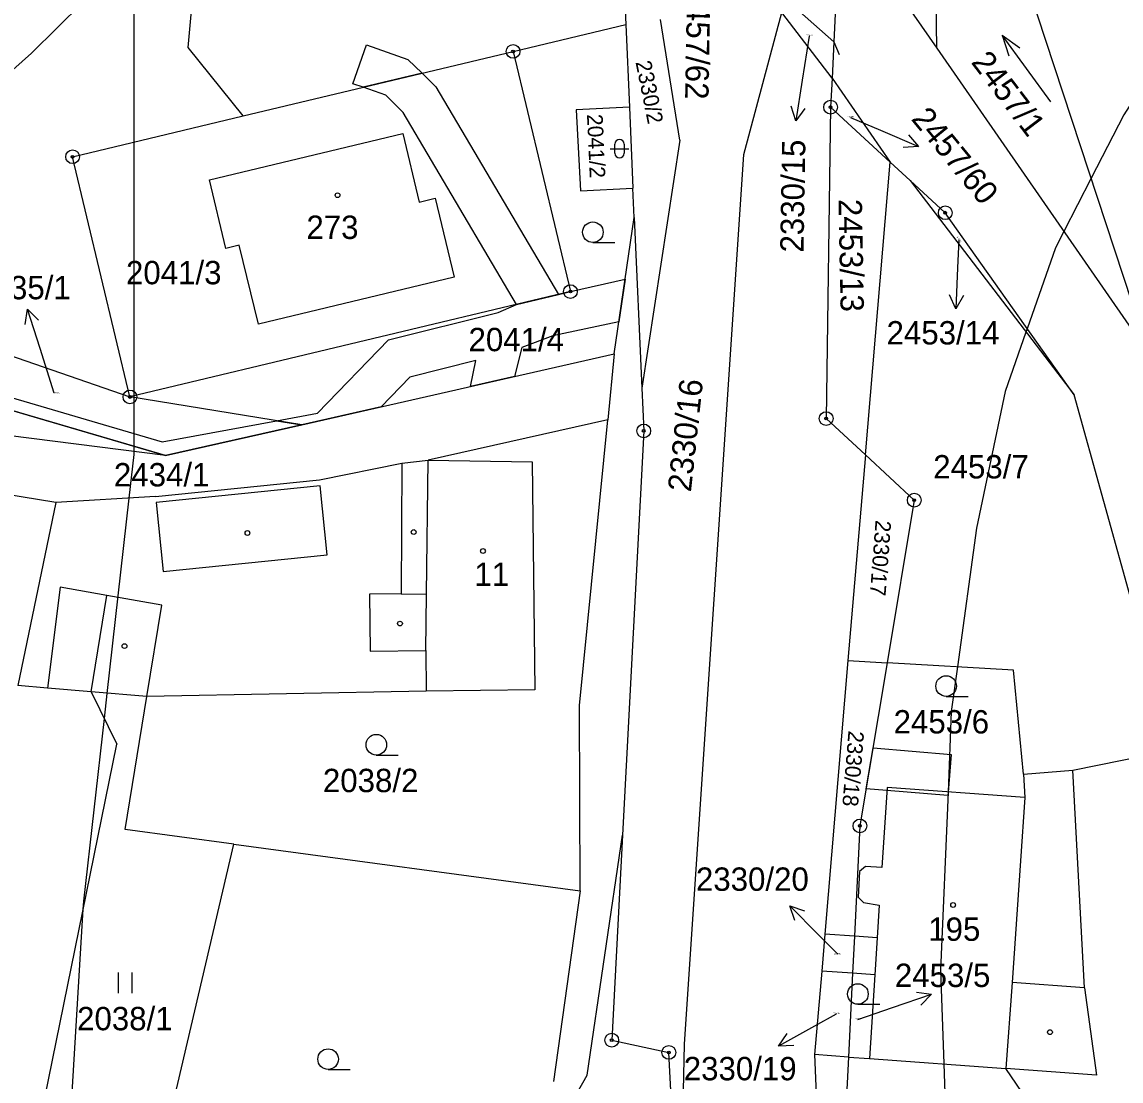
# Model space of a CAD drawing. Extents: x -546762 to -540209, y -1046851 to -1035694.
# Drawn here: x -542489.7 to -542409.7, y -1038576.7 to -1038499.7 of the extents above; entities that cross this region are included whole.
import ezdxf

# ---------------------------------------------------------------- set-up
doc = ezdxf.new("R2010")
doc.units = 0
for name, color, linetype in [('Vrstva 1', 7, 'Continuous'), ('Vrstva 16', 7, 'Continuous'), ('Vrstva 18', 7, 'Continuous'), ('Vrstva 19', 7, 'Continuous'), ('Vrstva 24', 7, 'Continuous'), ('Vrstva 25', 7, 'Continuous'), ('Vrstva 26', 7, 'Continuous'), ('Vrstva 3', 7, 'Continuous'), ('Vrstva 30', 7, 'Continuous'), ('Vrstva 37', 7, 'Continuous'), ('Vrstva 4', 7, 'Continuous'), ('Vrstva 52', 7, 'Continuous'), ('Vrstva 6', 7, 'Continuous')]:
    doc.layers.add(name, color=color, linetype=linetype)

msp = doc.modelspace()

# ---------------------------------------------------------------- linework, layer by layer
at = {"layer": 'Vrstva 1'}
for points in [[(-542477.58, -1038501.5), (-542476.65, -1038491.38)], [(-542437.26, -1038495.18), (-542430.58, -1038501.09)], [(-542445.9, -1038496.09), (-542445.73, -1038499.83)], [(-542407.62, -1038523.85), (-542416.38, -1038497.22)], [(-542453.93, -1038501.79), (-542445.73, -1038499.83)], [(-542445.73, -1038499.83), (-542445.46, -1038505.85)], [(-542473.57, -1038506.49), (-542477.58, -1038501.5)], [(-542473.57, -1038506.49), (-542453.93, -1038501.79)], [(-542453.93, -1038501.79), (-542449.75, -1038519.27)], [(-542430.58, -1038501.09), (-542430.71, -1038503.74)], [(-542430.71, -1038503.74), (-542430.82, -1038505.85)], [(-542485.99, -1038509.46), (-542473.57, -1038506.49)], [(-542445.46, -1038505.85), (-542449.33, -1038506.04)], [(-542449.33, -1038506.04), (-542449.03, -1038511.93)], [(-542445.46, -1038505.85), (-542445.2, -1038511.74)], [(-542430.82, -1038505.85), (-542431.14, -1038528.51)], [(-542430.82, -1038505.85), (-542426.47, -1038509.85)], [(-542476.03, -1038511.13), (-542461.95, -1038507.76)], [(-542461.95, -1038507.76), (-542460.75, -1038512.76)], [(-542481.81, -1038526.94), (-542485.99, -1038509.46)], [(-542426.47, -1038509.85), (-542425.03, -1038511.18)], [(-542474.83, -1038516.13), (-542476.03, -1038511.13)], [(-542425.03, -1038511.18), (-542422.47, -1038513.53)], [(-542449.03, -1038511.93), (-542445.2, -1038511.74)], [(-542445.11, -1038513.88), (-542445.2, -1038511.74)], [(-542460.75, -1038512.76), (-542459.59, -1038512.48)], [(-542459.59, -1038512.48), (-542458.22, -1038518.21)], [(-542413.1, -1038526.79), (-542422.47, -1038513.53)], [(-542446.56, -1038523.8), (-542445.11, -1038513.88)], [(-542445.11, -1038513.88), (-542444.56, -1038526.29)], [(-542473.86, -1038515.89), (-542474.83, -1038516.13)], [(-542472.45, -1038521.64), (-542473.86, -1038515.89)], [(-542458.22, -1038518.21), (-542472.45, -1038521.64)], [(-542449.75, -1038519.27), (-542481.81, -1038526.94)], [(-542493.84, -1038522.77), (-542481.81, -1038526.94)], [(-542469.31, -1038528.97), (-542446.56, -1038523.8)], [(-542446.56, -1038523.8), (-542447.03, -1038528.61)], [(-542496.18, -1038526.23), (-542479.23, -1038531.19)], [(-542444.56, -1038526.29), (-542444.42, -1038529.41)], [(-542469.31, -1038528.97), (-542481.81, -1038526.94)], [(-542406.6, -1038550.08), (-542413.1, -1038526.79)], [(-542479.23, -1038531.19), (-542503.53, -1038528.12)], [(-542479.23, -1038531.19), (-542469.31, -1038528.97)], [(-542447.03, -1038528.61), (-542460.11, -1038531.54)], [(-542449.1, -1038549.39), (-542447.03, -1038528.61)], [(-542431.14, -1038528.51), (-542428.28, -1038531.16)], [(-542444.42, -1038529.41), (-542445.97, -1038558.84)], [(-542428.28, -1038531.16), (-542424.73, -1038534.45)], [(-542487.21, -1038534.62), (-542506.38, -1038531.48)], [(-542468.02, -1038532.96), (-542462.03, -1038531.76)], [(-542462.03, -1038531.76), (-542460.11, -1038531.54)], [(-542460.11, -1038531.54), (-542452.54, -1038531.65)], [(-542452.54, -1038531.65), (-542452.35, -1038548.25)], [(-542479.96, -1038534.18), (-542468.02, -1038532.96)], [(-542487.21, -1038534.62), (-542489.98, -1038547.95)], [(-542479.96, -1038534.18), (-542487.21, -1038534.62)], [(-542424.73, -1038534.45), (-542426.7, -1038546.28)], [(-542426.7, -1038546.28), (-542428.68, -1038558.16)], [(-542417.5, -1038546.82), (-542426.7, -1038546.28)], [(-542416.77, -1038554.39), (-542417.5, -1038546.82)], [(-542487.82, -1038548.13), (-542489.98, -1038547.95)], [(-542484.63, -1038548.41), (-542487.82, -1038548.13)], [(-542484.63, -1038548.41), (-542482.76, -1038552.2)], [(-542480.59, -1038548.75), (-542484.63, -1038548.41)], [(-542482.17, -1038558.42), (-542480.59, -1038548.75)], [(-542460.25, -1038548.34), (-542480.59, -1038548.75)], [(-542452.35, -1038548.25), (-542460.25, -1038548.34)], [(-542449.04, -1038562.88), (-542449.1, -1038549.39)], [(-542490.48, -1038590.11), (-542482.76, -1038552.2)], [(-542413.18, -1038554.09), (-542405.89, -1038552.63)], [(-542416.77, -1038554.39), (-542413.18, -1038554.09)], [(-542416.77, -1038554.39), (-542416.67, -1038556.1)], [(-542412.33, -1038569.94), (-542413.18, -1038554.09)], [(-542426.71, -1038555.36), (-542427.09, -1038561.19)], [(-542416.67, -1038556.1), (-542426.71, -1038555.36)], [(-542474.24, -1038559.49), (-542482.17, -1038558.42)], [(-542428.68, -1038558.16), (-542429.08, -1038566.18)], [(-542448.53, -1038576.29), (-542445.97, -1038558.84)], [(-542445.97, -1038558.84), (-542446.75, -1038573.75)], [(-542481.44, -1038590.17), (-542474.24, -1038559.49)], [(-542474.24, -1038559.49), (-542449.04, -1038562.88)], [(-542428.71, -1038561.47), (-542428.8, -1038563.34)], [(-542428.27, -1038561.11), (-542428.71, -1038561.47)], [(-542427.09, -1038561.19), (-542428.27, -1038561.11)], [(-542449.04, -1038562.88), (-542450.98, -1038576.75)], [(-542428.8, -1038563.34), (-542428.42, -1038563.74)], [(-542428.42, -1038563.74), (-542427.27, -1038563.92)], [(-542427.27, -1038563.92), (-542427.42, -1038566.3)], [(-542429.08, -1038566.18), (-542429.22, -1038568.88)], [(-542427.42, -1038566.3), (-542429.08, -1038566.18)], [(-542429.22, -1038568.88), (-542429.52, -1038574.98)], [(-542427.6, -1038568.99), (-542429.22, -1038568.88)], [(-542427.6, -1038568.99), (-542427.99, -1038575.09)], [(-542412.33, -1038569.94), (-542411.47, -1038576.29)], [(-542446.75, -1038573.75), (-542442.59, -1038574.64)], [(-542441.79, -1038589.88), (-542442.59, -1038574.64)], [(-542429.52, -1038574.98), (-542429.88, -1038582.1)], [(-542429.52, -1038574.98), (-542427.99, -1038575.09)], [(-542427.99, -1038575.09), (-542418.05, -1038575.81)], [(-542414.95, -1038580.36), (-542418.05, -1038575.81)], [(-542411.47, -1038576.29), (-542418.05, -1038575.81)], [(-542454.99, -1038587.7), (-542448.53, -1038576.29)]]:
    msp.add_lwpolyline(points, dxfattribs=at)
at = {"layer": 'Vrstva 16'}
for p, q in [((-542432.88, -1038503.89), (-542433.351, -1038506.853)), ((-542427.18, -1038507.53), (-542424.426, -1038508.72)), ((-542421.57, -1038517.54), (-542421.695, -1038520.537)), ((-542488.35, -1038523.41), (-542489.257, -1038520.55)), ((-542431.67, -1038566.11), (-542433.773, -1038563.971)), ((-542426.3, -1038571.37), (-542423.462, -1038570.398)), ((-542431.98, -1038572.73), (-542434.601, -1038574.19))]:
    msp.add_line(p, q, dxfattribs=at)
for points in [[(-542432.37, -1038500.68), (-542432.88, -1038503.89)], [(-542432.7, -1038505.944), (-542433.351, -1038506.853), (-542433.688, -1038505.787)], [(-542429.36, -1038506.59), (-542427.18, -1038507.53)], [(-542425.146, -1038507.864), (-542424.426, -1038508.72), (-542425.542, -1038508.782)], [(-542421.48, -1038515.5), (-542421.57, -1038517.54)], [(-542421.154, -1038519.559), (-542421.695, -1038520.537), (-542422.153, -1038519.517)], [(-542489.431, -1038521.655), (-542489.257, -1038520.55), (-542488.478, -1038521.352)], [(-542487.32, -1038526.67), (-542488.35, -1038523.41)], [(-542433.429, -1038565.034), (-542433.773, -1038563.971), (-542432.715, -1038564.333)], [(-542430.3, -1038567.5), (-542431.67, -1038566.11)], [(-542424.57, -1038570.249), (-542423.462, -1038570.398), (-542424.246, -1038571.195)], [(-542428.83, -1038572.24), (-542426.3, -1038571.37)], [(-542430.4, -1038571.85), (-542431.98, -1038572.73)], [(-542433.484, -1038574.14), (-542434.601, -1038574.19), (-542433.97, -1038573.267)]]:
    msp.add_lwpolyline(points, dxfattribs=at)
at = {"layer": 'Vrstva 24'}
for centre, radius in [((-542453.93, -1038501.79), 0.5), ((-542453.93, -1038501.79), 0.1), ((-542430.82, -1038505.85), 0.5), ((-542430.82, -1038505.85), 0.1), ((-542485.99, -1038509.46), 0.5), ((-542485.99, -1038509.46), 0.1), ((-542422.47, -1038513.53), 0.5), ((-542422.47, -1038513.53), 0.1), ((-542449.75, -1038519.27), 0.5), ((-542449.75, -1038519.27), 0.1), ((-542481.81, -1038526.94), 0.5), ((-542481.81, -1038526.94), 0.1), ((-542431.14, -1038528.51), 0.5), ((-542444.42, -1038529.41), 0.5), ((-542431.14, -1038528.51), 0.1), ((-542444.42, -1038529.41), 0.1), ((-542424.73, -1038534.45), 0.5), ((-542424.73, -1038534.45), 0.1), ((-542428.68, -1038558.16), 0.5), ((-542428.68, -1038558.16), 0.1), ((-542446.75, -1038573.75), 0.5), ((-542446.75, -1038573.75), 0.1), ((-542442.59, -1038574.64), 0.5), ((-542442.59, -1038574.64), 0.1)]:
    msp.add_circle(centre, radius, dxfattribs=at)
at = {"layer": 'Vrstva 25'}
for p, q in [((-542446.85, -1038508.87), (-542445.51, -1038508.87)), ((-542446.515, -1038509.205), (-542446.515, -1038508.535)), ((-542445.845, -1038508.535), (-542445.845, -1038509.205)), ((-542448.12, -1038515.7), (-542446.52, -1038515.7)), ((-542422.41, -1038548.73), (-542420.81, -1038548.73)), ((-542463.88, -1038553), (-542462.28, -1038553)), ((-542482.64, -1038570.33), (-542482.64, -1038568.83)), ((-542481.64, -1038570.33), (-542481.64, -1038568.83)), ((-542428.83, -1038571.14), (-542427.23, -1038571.14)), ((-542467.39, -1038575.88), (-542465.79, -1038575.88))]:
    msp.add_line(p, q, dxfattribs=at)
for points in [[(-542414.781, -1038505.453), (-542418.319, -1038500.607), (-542417.838, -1038502.113)], [(-542418.319, -1038500.607), (-542417.031, -1038501.524)]]:
    msp.add_lwpolyline(points, dxfattribs=at)
for centre, radius in [((-542466.7, -1038512.26), 0.175), ((-542448.12, -1038514.95), 0.75), ((-542473.26, -1038536.84), 0.175), ((-542461.16, -1038536.77), 0.175), ((-542456.12, -1038538.15), 0.175), ((-542462.16, -1038543.43), 0.175), ((-542482.21, -1038545.07), 0.175), ((-542422.41, -1038547.98), 0.75), ((-542463.88, -1038552.25), 0.75), ((-542421.9, -1038563.91), 0.175), ((-542428.83, -1038570.39), 0.75), ((-542414.85, -1038573.17), 0.175), ((-542467.39, -1038575.13), 0.75)]:
    msp.add_circle(centre, radius, dxfattribs=at)
for centre, start, end in [((-542446.18, -1038508.535), 0, 180), ((-542446.18, -1038509.205), 180, 0)]:
    msp.add_arc(centre, 0.335, start, end, dxfattribs=at)
at = {"layer": 'Vrstva 26'}
msp.add_line((-542430.58, -1038501.09), (-542430.181, -1038502.007), dxfattribs=at)
at = {"layer": 'Vrstva 3'}
for points in [[(-542476.03, -1038511.13), (-542461.95, -1038507.76)], [(-542461.95, -1038507.76), (-542460.75, -1038512.76)], [(-542474.83, -1038516.13), (-542476.03, -1038511.13)], [(-542460.75, -1038512.76), (-542459.59, -1038512.48)], [(-542459.59, -1038512.48), (-542458.22, -1038518.21)], [(-542473.86, -1038515.89), (-542474.83, -1038516.13)], [(-542472.45, -1038521.64), (-542473.86, -1038515.89)], [(-542458.22, -1038518.21), (-542472.45, -1038521.64)], [(-542460.23, -1038541.28), (-542460.11, -1038531.54)], [(-542460.11, -1038531.54), (-542452.54, -1038531.65)], [(-542452.54, -1038531.65), (-542452.35, -1038548.25)], [(-542460.28, -1038545.39), (-542460.23, -1038541.28)], [(-542460.28, -1038545.39), (-542460.25, -1038548.34)], [(-542452.35, -1038548.25), (-542460.25, -1038548.34)], [(-542426.71, -1038555.36), (-542427.09, -1038561.19)], [(-542416.67, -1038556.1), (-542426.71, -1038555.36)], [(-542416.67, -1038556.1), (-542416.99, -1038560.69)], [(-542416.99, -1038560.69), (-542417.61, -1038569.56)], [(-542428.71, -1038561.47), (-542428.8, -1038563.34)], [(-542428.27, -1038561.11), (-542428.71, -1038561.47)], [(-542427.09, -1038561.19), (-542428.27, -1038561.11)], [(-542428.8, -1038563.34), (-542428.42, -1038563.74)], [(-542428.42, -1038563.74), (-542427.27, -1038563.92)], [(-542427.27, -1038563.92), (-542427.42, -1038566.3)], [(-542427.42, -1038566.3), (-542427.6, -1038568.99)], [(-542427.6, -1038568.99), (-542427.99, -1038575.09)], [(-542417.61, -1038569.56), (-542418.05, -1038575.81)], [(-542427.99, -1038575.09), (-542418.05, -1038575.81)]]:
    msp.add_lwpolyline(points, dxfattribs=at)
at = {"layer": 'Vrstva 30'}
for points in [[(-542465.58, -1038504.14), (-542464.59, -1038501.31), (-542461.58, -1038502.37), (-542460.55, -1038503.38), (-542464.84, -1038504.4), (-542465.58, -1038504.14)], [(-542459.54, -1038504.38), (-542450.63, -1038519.48), (-542453.68, -1038520.21), (-542461.92, -1038506.24), (-542463.2, -1038504.97), (-542464.84, -1038504.4), (-542460.55, -1038503.38), (-542459.54, -1038504.38)], [(-542461.44, -1038525.49), (-542463.53, -1038527.66), (-542469.31, -1038528.97), (-542471.15, -1038528.67), (-542468.15, -1038528.12), (-542463, -1038522.79), (-542455.01, -1038520.8), (-542453.68, -1038520.21), (-542450.63, -1038519.48), (-542449.75, -1038519.27), (-542445.77, -1038518.36), (-542446.22, -1038521.48), (-542451.03, -1038522.48)], [(-542451.03, -1038522.48), (-542453.3, -1038523.35), (-542453.83, -1038525.45), (-542457.02, -1038526.18), (-542456.63, -1038524.29), (-542461.44, -1038525.49)], [(-542493.44, -1038526.1), (-542479.46, -1038530.2), (-542471.15, -1038528.67), (-542469.31, -1038528.97), (-542479.23, -1038531.19), (-542495.56, -1038526.41), (-542493.44, -1038526.1)], [(-542422.04, -1038552.95), (-542422.27, -1038555.69), (-542422.29, -1038555.94), (-542426.72, -1038555.57), (-542428.23, -1038555.45), (-542427.73, -1038552.48), (-542422.04, -1038552.95)]]:
    msp.add_lwpolyline(points, dxfattribs=at)
at = {"layer": 'Vrstva 37'}
for centre in [(-542466.7, -1038512.26), (-542456.12, -1038538.15), (-542421.9, -1038563.91)]:
    msp.add_circle(centre, 0.175, dxfattribs=at)
at = {"layer": 'Vrstva 4'}
for points in [[(-542430.11, -1038491.43), (-542430.58, -1038501.09)], [(-542462.03, -1038531.76), (-542462.08, -1038541.26)], [(-542460.23, -1038541.28), (-542460.11, -1038531.54)], [(-542467.97, -1038533.41), (-542479.91, -1038534.63)], [(-542467.46, -1038538.43), (-542467.97, -1038533.41)], [(-542479.91, -1038534.63), (-542479.4, -1038539.65)], [(-542479.4, -1038539.65), (-542467.46, -1038538.43)], [(-542486.89, -1038540.79), (-542487.82, -1038548.13)], [(-542483.49, -1038541.39), (-542486.89, -1038540.79)], [(-542484.63, -1038548.41), (-542483.49, -1038541.39)], [(-542479.5, -1038542.09), (-542483.49, -1038541.39)], [(-542462.08, -1038541.26), (-542464.38, -1038541.29)], [(-542464.38, -1038541.29), (-542464.33, -1038545.44)], [(-542462.08, -1038541.26), (-542460.23, -1038541.28)], [(-542460.28, -1038545.39), (-542460.23, -1038541.28)], [(-542480.59, -1038548.75), (-542479.5, -1038542.09)], [(-542464.33, -1038545.44), (-542460.28, -1038545.39)], [(-542460.28, -1038545.39), (-542460.25, -1038548.34)], [(-542416.67, -1038556.1), (-542416.99, -1038560.69)], [(-542416.99, -1038560.69), (-542417.61, -1038569.56)], [(-542427.42, -1038566.3), (-542427.6, -1038568.99)], [(-542417.61, -1038569.56), (-542418.05, -1038575.81)], [(-542412.33, -1038569.94), (-542417.61, -1038569.56)]]:
    msp.add_lwpolyline(points, dxfattribs=at)
at = {"layer": 'Vrstva 52'}
for points in [[(-542400.86, -1038492.91), (-542401.22, -1038493.48), (-542409.48, -1038506.4), (-542411.84, -1038511.01), (-542413.84, -1038514.89), (-542414.45, -1038516.08), (-542416.51, -1038521.97), (-542416.6, -1038522.22), (-542418.11, -1038526.54), (-542420.2, -1038536.48), (-542421.59, -1038546.58), (-542422.03, -1038549.82), (-542422.27, -1038555.69), (-542422.81, -1038568.65), (-542422.58, -1038575.48), (-542422.39, -1038581.2)], [(-542481.51, -1038494.52), (-542488.97, -1038501.93), (-542494.2, -1038506.56), (-542497.77, -1038509.16), (-542500.8, -1038511.37), (-542502.41, -1038512.54), (-542505.65, -1038514.64), (-542512.12, -1038518.82), (-542521.68, -1038523.75), (-542531.84, -1038527.79), (-542535.84, -1038529.12), (-542543.49, -1038531.67), (-542554.99, -1038533.47)], [(-542487.46, -1038609.8), (-542487.16, -1038596.32), (-542486.78, -1038590.13), (-542485.21, -1038564.21), (-542485.17, -1038563.63), (-542483.67, -1038550.35), (-542483.46, -1038548.51), (-542481.87, -1038534.3), (-542481.51, -1038531.13), (-542481.51, -1038530.9), (-542481.51, -1038530.52), (-542481.51, -1038526.99), (-542481.51, -1038526.87), (-542481.51, -1038508.39), (-542481.51, -1038494.52)]]:
    msp.add_lwpolyline(points, dxfattribs=at)
at = {"layer": 'Vrstva 6'}
for points in [[(-542423.08, -1038501.56), (-542423.25, -1038489.41)], [(-542430.11, -1038491.43), (-542423.08, -1038501.56)], [(-542437.12, -1038509.29), (-542434.36, -1038498.97)], [(-542430.71, -1038503.74), (-542434.36, -1038498.97)], [(-542441.79, -1038508.24), (-542443.2, -1038499.47)], [(-542423.08, -1038501.56), (-542407.62, -1038523.85)], [(-542430.71, -1038503.74), (-542426.47, -1038509.85)], [(-542441.79, -1038508.24), (-542444.56, -1038526.29)], [(-542441.45, -1038574.05), (-542437.12, -1038509.29)], [(-542428.28, -1038531.16), (-542426.47, -1038509.85)], [(-542425.03, -1038511.18), (-542413.1, -1038526.79)], [(-542428.28, -1038531.16), (-542429.55, -1038546.11)], [(-542429.55, -1038546.11), (-542431.24, -1038566.03)], [(-542429.55, -1038546.11), (-542426.7, -1038546.28)], [(-542431.24, -1038566.03), (-542431.46, -1038568.72)], [(-542429.08, -1038566.18), (-542431.24, -1038566.03)], [(-542431.46, -1038568.72), (-542431.98, -1038574.8)], [(-542429.22, -1038568.88), (-542431.46, -1038568.72)], [(-542441.79, -1038589.88), (-542441.45, -1038574.05)], [(-542429.52, -1038574.98), (-542431.98, -1038574.8)], [(-542431.98, -1038574.8), (-542431.68, -1038582.32)]]:
    msp.add_lwpolyline(points, dxfattribs=at)

# ---------------------------------------------------------------- texts
at = {"layer": 'Vrstva 16'}
for s, rotation, p in [('2457/62', 268.96869, (-542441.26, -1038497.059)), ('2457/60', 309.32145, (-542425.005, -1038506.727)), ('2330/15', 89.00793, (-542432.79, -1038516.441))]:
    msp.add_text(s, height=1.7, rotation=rotation, dxfattribs=at).set_placement(p)
for s, p in [('2435/1', (-542493.073, -1038519.83)), ('2453/14', (-542426.743, -1038523.12)), ('2330/20', (-542440.618, -1038562.88)), ('2453/5', (-542426.14, -1038569.88)), ('2330/19', (-542441.505, -1038576.67))]:
    msp.add_text(s, height=1.7, dxfattribs=at).set_placement(p)
at = {"layer": 'Vrstva 18'}
for s, height, p in [('2330/15', 0.1, (-542432.624, -1038500.68)), ('2457/60', 0.1, (-542429.633, -1038506.59)), ('2041/3', 1.7, (-542482.1, -1038518.74)), ('2041/4', 1.7, (-542457.17, -1038523.61)), ('2435/1', 0.1, (-542487.32, -1038526.67)), ('2453/7', 1.7, (-542423.346, -1038532.87)), ('2434/1', 1.7, (-542482.98, -1038533.45)), ('2453/6', 1.7, (-542426.23, -1038551.43)), ('2038/2', 1.7, (-542467.77, -1038555.7)), ('2330/20', 0.1, (-542430.574, -1038567.5)), ('2038/1', 1.7, (-542485.66, -1038573.03)), ('2330/19', 0.1, (-542430.655, -1038571.85)), ('2453/5', 0.1, (-542429.057, -1038572.24))]:
    msp.add_text(s, height=height, dxfattribs=at).set_placement(p)
for s, height, rotation, p in [('2457/1', 1.7, 307.27413, (-542420.64, -1038502.589)), ('2330/2', 1.14, 281.3715, (-542445.018, -1038502.572)), ('2041/2', 1.14, 272.59614, (-542448.551, -1038506.376)), ('2453/13', 1.7, 271.07586, (-542430.24, -1038512.544)), ('2453/14', 0.1, 308.80728, (-542421.637, -1038515.305)), ('2330/16', 1.7, 83.76444, (-542440.984, -1038533.897)), ('2330/17', 1.14, 265.64571, (-542427.54, -1038535.88)), ('2330/18', 1.14, 265.30695, (-542429.513, -1038551.202))]:
    msp.add_text(s, height=height, rotation=rotation, dxfattribs=at).set_placement(p)
at = {"layer": 'Vrstva 19'}
for s, p in [('273', (-542468.97, -1038515.44)), ('11', (-542456.74, -1038540.69)), ('195', (-542423.71, -1038566.52))]:
    msp.add_text(s, height=1.7, dxfattribs=at).set_placement(p)

doc.saveas('drawing.dxf')
